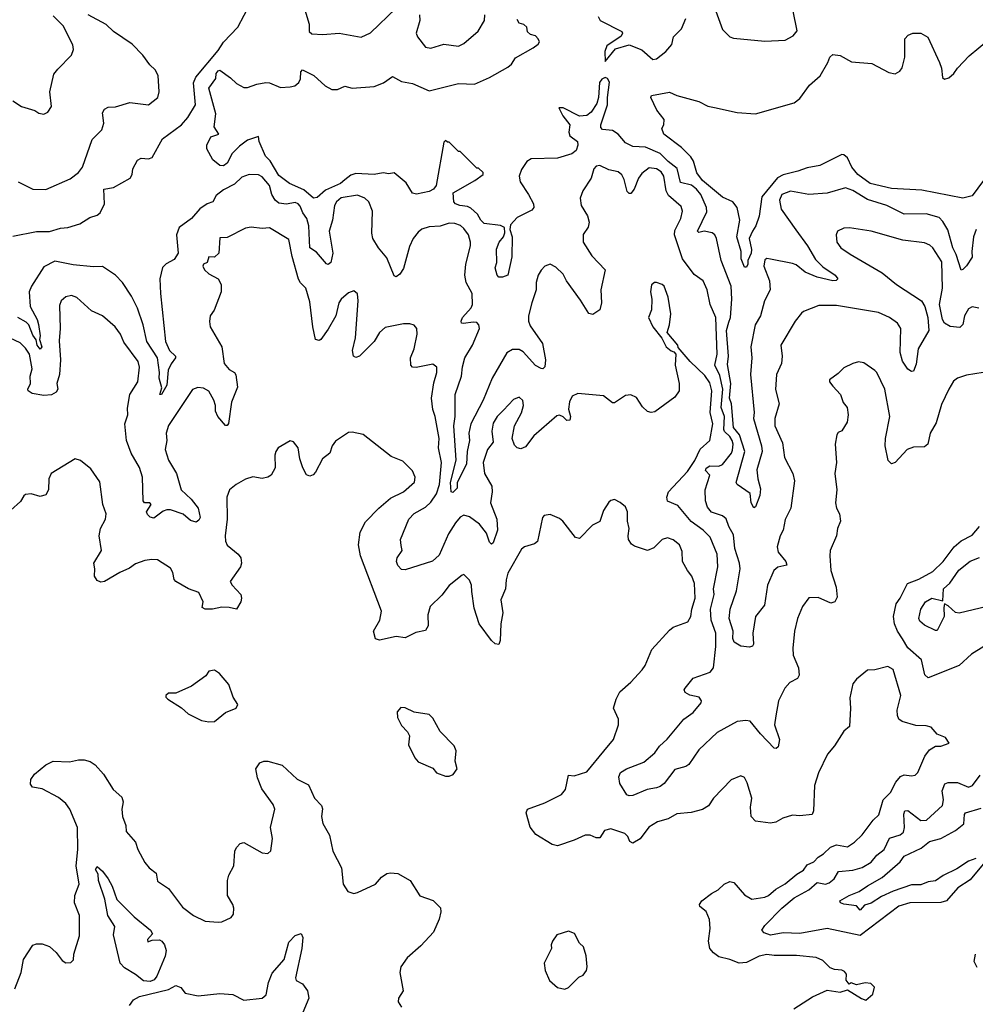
# Model space of a CAD drawing. Extents: x 1690054 to 1842981, y 782881 to 914114.
# Tile 637 of 656: x 1784623 to 1789832, y 899411 to 904778. Entities that reach past the tile are written whole.
import ezdxf

# ---------------------------------------------------------------- set-up
doc = ezdxf.new("R2010")
doc.units = 0

msp = doc.modelspace()

# ---------------------------------------------------------------- linework, layer by layer
at = {"layer": '0CON10XD'}
for points in [[(1784585, 903598.7), (1784715.6, 903624.4), (1784785.8, 903624.2), (1784845, 903641.3), (1784885.3, 903645.3), (1784951.4, 903665), (1785005, 903699.6), (1785045, 903712.7), (1785061.9, 903725), (1785085.5, 903775), (1785081.2, 903855), (1785135, 903864.5), (1785225.8, 903915), (1785237.1, 903935), (1785239.4, 903965), (1785265, 904013.3), (1785285, 904024.2), (1785325, 904020), (1785345, 904028.1), (1785401.3, 904128.7), (1785504.6, 904205), (1785539.4, 904245), (1785581.1, 904315), (1785570.3, 904435), (1785583.2, 904465), (1785705, 904610), (1785734.7, 904655.3), (1785813, 904737), (1785882, 904868)], [(1786165.5, 904874.5), (1786201.2, 904755), (1786202, 904715), (1786215, 904702), (1786275, 904698.6), (1786365, 904705.6), (1786485, 904684), (1786535, 904707.5), (1786675, 904841.9)], [(1788417.8, 904825), (1788455, 904724.2), (1788495, 904684.5), (1788515, 904677.3), (1788685, 904661.4), (1788795, 904667.1), (1788839.3, 904690.7), (1788861.5, 904718.5), (1788839.7, 904825)], [(1784585, 904335.8), (1784632.5, 904305), (1784705, 904283.3), (1784728.3, 904268.3), (1784755, 904263.3), (1784775.9, 904274.1), (1784795.8, 904305), (1784788, 904385), (1784809.1, 904480.9), (1784830.3, 904509.7), (1784906.2, 904585), (1784916.4, 904616.4), (1784912.3, 904642.3), (1784860.8, 904745), (1784805, 904799.4)], [(1784615, 903894), (1784695, 903854.2), (1784765, 903852.9), (1784898.2, 903911.8), (1784944.2, 903945), (1784965, 903974.2), (1785018.6, 904125), (1785071.7, 904178.3), (1785082.5, 904215), (1785075, 904270), (1785085, 904291.2), (1785105, 904300.8), (1785145, 904302.9), (1785223.6, 904326.4), (1785325, 904313.8), (1785375.6, 904354.4), (1785384.4, 904385), (1785378.2, 904475), (1785362.1, 904505), (1785332.3, 904532.3), (1785295.3, 904585), (1785236.4, 904645), (1785135, 904714.7), (1785095, 904751.6), (1784996.9, 904805)], [(1789837.6, 903635), (1789822.8, 903595), (1789813.3, 903515), (1789815.3, 903484.7), (1789785, 903436.9), (1789765, 903416), (1789755, 903413.8), (1789728, 903498), (1789709.4, 903535), (1789682.2, 903632.2), (1789655, 903678.9), (1789635, 903699.6), (1789565, 903720.4), (1789445, 903717.7), (1789350.8, 903765), (1789245, 903798.4), (1789165, 903847.9), (1789125, 903862.5), (1789025, 903832.2), (1788925, 903826.2), (1788825, 903843.6), (1788777.1, 903825), (1788764.1, 903795), (1788773.6, 903745), (1788853.3, 903633.3), (1788917.3, 903545), (1788961, 903471), (1789001.8, 903431.8), (1789069.2, 903385), (1789083.3, 903365), (1789073.8, 903356.2), (1789055, 903355.7), (1788970, 903375), (1788905, 903402.9), (1788855, 903441.5), (1788835, 903449.1), (1788715, 903473.1), (1788695, 903475.8), (1788685, 903470), (1788679.6, 903435), (1788710, 903355), (1788714.2, 903305), (1788684, 903245), (1788661.8, 903165), (1788631.8, 903115), (1788609.5, 902995), (1788613.7, 902935), (1788606.7, 902845), (1788627.1, 902637.1), (1788622.7, 902605), (1788667.2, 902455), (1788670.8, 902425), (1788641.8, 902325), (1788646.1, 902276.1), (1788660.9, 902220.9), (1788658.2, 902185), (1788635, 902122.5), (1788625, 902116.7), (1788609.6, 902145), (1788604.4, 902195), (1788534.6, 902244.6), (1788527.9, 902255), (1788576.3, 902425), (1788546.7, 902515), (1788514.3, 902555), (1788503.6, 902685), (1788493, 902715), (1788499.3, 902795), (1788481.5, 902898.5), (1788487.2, 902945), (1788476.9, 903085), (1788489.2, 903129.2), (1788497.6, 903155), (1788505.2, 903255), (1788502.2, 903325), (1788446.2, 903465), (1788421.2, 903585), (1788411.8, 903605), (1788397.2, 903617.2), (1788355, 903625.6), (1788325, 903617.5), (1788318, 903625), (1788368.5, 903731.5), (1788366.2, 903755), (1788336.5, 903825), (1788312, 903855), (1788285, 903876), (1788225, 903891.5), (1788207.4, 903967.4), (1788158.1, 904005), (1788115, 904049.4), (1788035, 904083.1), (1787965, 904086.7), (1787925, 904106.9), (1787885, 904154), (1787855, 904173.8), (1787800.7, 904180.7), (1787791.2, 904191.2), (1787791.2, 904205), (1787827.1, 904315), (1787827.5, 904355), (1787837.8, 904437.8), (1787828.2, 904458.2), (1787815, 904462.9), (1787796.5, 904453.5), (1787784.5, 904435.5), (1787778.9, 904355), (1787768.9, 904321.1), (1787738.8, 904275), (1787715, 904256.7), (1787675, 904253.3), (1787585, 904297.5), (1787561.7, 904298.3), (1787583.3, 904255), (1787621.2, 904205), (1787616.9, 904165), (1787622.9, 904145), (1787663.8, 904113.8), (1787666.2, 904095), (1787656.2, 904065), (1787632.1, 904047.9), (1787555, 904024.4), (1787410.5, 904019.5), (1787388.1, 904005), (1787358.8, 903961.2), (1787346.5, 903925), (1787350.6, 903895), (1787397.1, 903825), (1787423.3, 903775), (1787426.7, 903755), (1787415, 903740), (1787335, 903700), (1787299.1, 903660.9), (1787295.8, 903635), (1787307.3, 903595), (1787306, 903485), (1787284.2, 903385.8), (1787255, 903375.6), (1787235, 903375.8), (1787225.8, 903385), (1787214.5, 903425), (1787223.8, 903455), (1787221.7, 903528.3), (1787237.5, 903565), (1787260, 903595), (1787267, 903617), (1787266.7, 903645), (1787245, 903655.7), (1787155, 903667.1), (1787136.4, 903685), (1787118.8, 903718.8), (1787081.9, 903751.9), (1787065, 903760), (1787023.3, 903765), (1786998, 903775), (1786990, 903785), (1786986.2, 903835), (1787105, 903901.2), (1787150, 903935), (1787150, 903945), (1787125, 903970), (1787115, 903970), (1787025, 904060), (1787015, 904060), (1786965, 904110), (1786955, 904110), (1786945, 904120), (1786935, 904110), (1786893.1, 903875), (1786879.4, 903855), (1786855, 903842.1), (1786786.7, 903826.7), (1786765, 903833.3), (1786729.6, 903889.6), (1786665, 903943.3), (1786635, 903938.8), (1786605, 903944), (1786555, 903933.8), (1786455, 903940), (1786429.2, 903930.8), (1786396.4, 903905), (1786371.4, 903885), (1786290.3, 903849.7), (1786245, 903808.6), (1786225, 903805.6), (1786171.2, 903851.2), (1786094.7, 903884.7), (1786035, 903930), (1785988.4, 904008.4), (1785964, 904035), (1785928.2, 904115), (1785925, 904142.5), (1785865, 904121.3), (1785821, 904089), (1785780.9, 904049.1), (1785755, 903995.6), (1785735, 903981.1), (1785715, 903984.5), (1785676.5, 904015), (1785643.1, 904075), (1785642.9, 904095), (1785665, 904140.4), (1785708, 904155), (1785682.7, 904195), (1785691.8, 904265), (1785653.5, 904405), (1785692.4, 904457.6), (1785694.7, 904485), (1785705, 904500.5), (1785715, 904503.1), (1785772.2, 904462.2), (1785805, 904430.8), (1785845, 904408), (1785865, 904408.1), (1785915, 904426.4), (1785965.7, 904435.7), (1785985, 904434.2), (1786045, 904409.4), (1786098.3, 904411.7), (1786122.7, 904417.3), (1786145, 904436.7), (1786154.2, 904455.8), (1786155.8, 904494.2), (1786165, 904505.8), (1786226.2, 904475), (1786287.7, 904417.7), (1786325, 904397.1), (1786355, 904397.1), (1786395, 904416.7), (1786435, 904405.6), (1786555, 904413.5), (1786606.5, 904433.5), (1786655, 904468.8), (1786705, 904441.4), (1786765, 904431.5), (1786855, 904390), (1787015, 904430), (1787102.6, 904427.4), (1787185, 904464.2), (1787285, 904519.4), (1787303.8, 904536.2), (1787325, 904571.2), (1787422.5, 904625), (1787450, 904645), (1787457, 904657), (1787450, 904675), (1787435, 904690), (1787408.3, 904698.3), (1787391.7, 904711.7), (1787388.3, 904738.3), (1787371.7, 904751.7), (1787345, 904760), (1787335, 904780)], [(1786803.3, 904805), (1786804.4, 904775), (1786784.4, 904705), (1786792.5, 904685), (1786835, 904628.8), (1786865, 904623.1), (1786935.5, 904644.5), (1787015, 904634.6), (1787045, 904648.5), (1787123.2, 904716.8), (1787157.8, 904775), (1787158.1, 904805)], [(1787777.1, 904795), (1787788, 904775), (1787906.2, 904715), (1787910, 904705), (1787901.7, 904688.3), (1787823.1, 904636.9), (1787812.1, 904605), (1787815, 904550), (1787871.1, 904618.9), (1787945, 904641.9), (1788013.8, 904613.8), (1788075, 904561.5), (1788095, 904565.3), (1788145.3, 904604.7), (1788177.4, 904642.6), (1788187.9, 904685), (1788231.5, 904728.5), (1788255, 904784.2)], [(1789877.8, 903902.2), (1789815, 903817.9), (1789765, 903805.4), (1789541.5, 903848.5), (1789375, 903858.7), (1789259.5, 903885), (1789191.1, 903935), (1789159.3, 903975), (1789135.2, 904025.2), (1789115, 904041.8), (1789105, 904042.7), (1788985, 903983.8), (1788915, 903971.8), (1788865, 903952.5), (1788785, 903932.9), (1788753.6, 903916.4), (1788667.9, 903812.1), (1788655, 903707.5), (1788636, 903655), (1788617.1, 903625), (1788600.5, 903585), (1788612, 903525), (1788610, 903505), (1788592.5, 903465), (1788592.5, 903445), (1788585, 903430), (1788575, 903430), (1788556.2, 903475), (1788555.8, 903515), (1788531.9, 903595), (1788548.1, 903685), (1788534.2, 903754.2), (1788510, 903785), (1788455, 903810.8), (1788345, 903902.1), (1788315, 903944.3), (1788296.7, 904006.7), (1788280.8, 904030.9), (1788231.4, 904081.4), (1788134.4, 904155), (1788124, 904185), (1788134.1, 904205.9), (1788136, 904235), (1788096, 904285), (1788063.5, 904355), (1788067.5, 904365), (1788165, 904383.8), (1788205.9, 904365.9), (1788325, 904332.9), (1788375, 904306.9), (1788410.3, 904300.3), (1788535, 904272.9), (1788635, 904266), (1788844.3, 904325.7), (1788875, 904348), (1788928.9, 904421.1), (1788987.4, 904472.6), (1789029.2, 904545), (1789040, 904575), (1789055, 904588), (1789095, 904584), (1789158.3, 904548.3), (1789268.9, 904538.9), (1789361.3, 904491.3), (1789395, 904484), (1789421.3, 904498.7), (1789434.5, 904515.5), (1789448.2, 904575), (1789448.1, 904675), (1789465.6, 904695), (1789492.5, 904705), (1789535, 904704.5), (1789572.8, 904682.8), (1789637.5, 904545), (1789647.5, 904515), (1789653, 904463), (1789665, 904453.8), (1789688.6, 904461.4), (1789716, 904485), (1789736, 904515), (1789798.2, 904581.8), (1789905, 904668)], [(1788455.6, 902765), (1788439.3, 902839.3), (1788413.2, 902895), (1788424.4, 902955), (1788417.5, 903155), (1788386.4, 903225), (1788371.4, 903305), (1788349.2, 903355), (1788299.1, 903389.1), (1788235.4, 903475.4), (1788193.1, 903605), (1788195, 903628.6), (1788227.9, 903695), (1788235.5, 903735), (1788229.7, 903759.7), (1788159.9, 903819.9), (1788148, 903845), (1788134, 903925), (1788119.8, 903949.8), (1788095, 903964.7), (1788055, 903971.4), (1788015, 903940.4), (1787995.8, 903915), (1787973.6, 903855), (1787955, 903831.9), (1787945, 903831.9), (1787935, 903841.9), (1787918.2, 903908.2), (1787905, 903932.3), (1787885, 903949.5), (1787835, 903960.5), (1787785, 903984.3), (1787765, 903980), (1787753.1, 903965), (1787738.9, 903915), (1787693.5, 903845), (1787678.1, 903805), (1787683.1, 903765), (1787719.1, 903709.1), (1787728.1, 903675), (1787722.4, 903647.6), (1787695, 903607.5), (1787695.5, 903565), (1787741.5, 903491.5), (1787814.4, 903415), (1787791.2, 903305), (1787795.5, 903234.5), (1787785, 903196.7), (1787748.3, 903171.7), (1787725, 903176), (1787679.7, 903249.7), (1787603.1, 903355), (1787585, 903392), (1787545, 903430), (1787515, 903445.7), (1787486.2, 903435), (1787465, 903413.8), (1787449.2, 903385), (1787438, 903345), (1787438, 903305), (1787414.6, 903235.4), (1787397.1, 903165), (1787396.7, 903135), (1787405, 903110), (1787473.6, 903013.6), (1787489.4, 902925), (1787485, 902886.2), (1787475, 902875.8), (1787465, 902876.9), (1787435, 902894.1), (1787367.3, 902967.3), (1787345, 902980), (1787308.9, 902981.1), (1787278, 902962), (1787199.1, 902825), (1787149.1, 902705), (1787083.1, 902575), (1787070.8, 902525), (1787075.2, 902485), (1787062.2, 902425), (1787059.3, 902355), (1787008.8, 902255), (1787007.8, 902225), (1786985, 902201.1), (1786975, 902204.2), (1786972.1, 902255), (1787002.6, 902377.4), (1786989.8, 902565), (1786996.9, 902615), (1786996.5, 902735), (1787031.8, 902835), (1787036.1, 902886.1), (1787048.9, 902935), (1787091.1, 903005), (1787128.8, 903095), (1787126.8, 903115), (1787115, 903127.3), (1787095, 903130.3), (1787042, 903122), (1787032, 903125), (1787028.9, 903135), (1787037.3, 903155), (1787085, 903207.3), (1787092.4, 903225), (1787088.9, 903285), (1787056.5, 903346.5), (1787050, 903385), (1787055.5, 903445), (1787081.1, 903545), (1787081.1, 903565), (1787070.4, 903605), (1787045, 903641.1), (1787025.9, 903655.9), (1786995, 903667.3), (1786965, 903669.4), (1786915, 903652.9), (1786855, 903649.2), (1786816.2, 903636.2), (1786795, 903620.8), (1786768.8, 903585), (1786748.1, 903541.9), (1786715, 903422), (1786695, 903392), (1786675, 903376.7), (1786665, 903382.5), (1786625, 903480.8), (1786580, 903535), (1786548.9, 903585), (1786542.5, 903615), (1786545.5, 903735.5), (1786525.8, 903785), (1786504, 903805), (1786465, 903822.1), (1786375, 903807.3), (1786350.3, 903785), (1786338.4, 903765), (1786327.9, 903685), (1786309.6, 903625), (1786330, 903505), (1786318.8, 903455), (1786305, 903443.8), (1786295, 903447.5), (1786240.5, 903510.5), (1786204.3, 903535), (1786200.2, 903655), (1786188.5, 903695), (1786167.2, 903725), (1786151.8, 903761.8), (1786140.4, 903775), (1786125, 903781.1), (1786077.8, 903772.2), (1786035, 903778), (1786016.6, 903795), (1785998.5, 903825), (1785984.7, 903875), (1785945, 903921.1), (1785925, 903932.7), (1785875, 903934.5), (1785835, 903920.6), (1785795, 903881.1), (1785735, 903851.4), (1785695, 903819.2), (1785676.7, 903785), (1785645, 903774), (1785605, 903748.1), (1785560.6, 903695), (1785492.5, 903645), (1785477.1, 903605), (1785486.9, 903505), (1785465, 903471.9), (1785422.3, 903447.7), (1785402.2, 903427.8), (1785388, 903365), (1785390.4, 903285), (1785417.3, 903025), (1785439.1, 902975), (1785472.9, 902945), (1785473.1, 902935), (1785448.3, 902901.7), (1785432.8, 902867.2), (1785425, 902786.7), (1785396.9, 902735), (1785387.5, 902735), (1785397.7, 902772.3), (1785383.4, 902825), (1785386, 902855), (1785374.3, 902935), (1785315.6, 903025), (1785295.5, 903115), (1785266.1, 903205), (1785231.9, 903271.9), (1785183.8, 903345), (1785145, 903385.5), (1785075, 903433.3), (1785025, 903432), (1784915, 903442.2), (1784815, 903462.4), (1784755, 903431.3), (1784686.8, 903325), (1784675.8, 903295), (1784680.6, 903215), (1784719.2, 903145), (1784726.2, 903116.2), (1784734.6, 903055), (1784731.9, 903035), (1784744.4, 902995.6), (1784735, 902983.1), (1784717.7, 903005), (1784712.4, 903032.4), (1784695, 903058.6), (1784673.3, 903115), (1784659.3, 903129.3), (1784612.9, 903155)], [(1788744.4, 900984.4), (1788737.8, 900935), (1788764.4, 900855), (1788758, 900815), (1788747.5, 900805), (1788735, 900808), (1788661.1, 900885), (1788605, 900953.9), (1788582.1, 900957.9), (1788535, 900952.3), (1788425, 900891.9), (1788325, 900798.8), (1788271.4, 900718.6), (1788255, 900707.3), (1788195, 900691.5), (1788135.5, 900615), (1788115, 900599.1), (1788095, 900590.4), (1788042.8, 900582.8), (1787965, 900550), (1787945, 900547.9), (1787933.2, 900553.2), (1787894.5, 900614.5), (1787888.8, 900651.2), (1787898.6, 900675), (1787930.8, 900695), (1788025, 900731.8), (1788085, 900782.7), (1788111.5, 900818.5), (1788152.8, 900857.2), (1788244.3, 900965.7), (1788295, 901002.1), (1788337.8, 901055), (1788339.4, 901065), (1788327.1, 901085), (1788276.1, 901096.1), (1788250.8, 901110.8), (1788245.6, 901125), (1788250.6, 901135), (1788295, 901189.5), (1788387.7, 901222.3), (1788405.5, 901245), (1788417.7, 901362.3), (1788418.2, 901435), (1788393.3, 901505), (1788389.6, 901565), (1788408.7, 901645), (1788405.2, 901675), (1788429.7, 901795), (1788425.3, 901865), (1788387.1, 901957.1), (1788349.6, 901995), (1788282.6, 902042.6), (1788209.9, 902129.9), (1788154.6, 902154.6), (1788150, 902175), (1788160.4, 902205), (1788263.8, 902315), (1788302.7, 902375), (1788333.1, 902436.9), (1788385.4, 902484.6), (1788400.9, 902575), (1788387.8, 902637.8), (1788396.9, 902755), (1788385, 902798.9), (1788358.7, 902838.7), (1788278.8, 902915), (1788211.7, 902991.7), (1788210, 903005), (1788153, 903073), (1788165.8, 903115), (1788172.5, 903175), (1788158.1, 903265), (1788135.8, 903325), (1788125, 903335.8), (1788095, 903346), (1788084.2, 903345.8), (1788066.4, 903333.6), (1788061.2, 903295), (1788068.8, 903255), (1788067, 903197), (1788050, 903155), (1788073.9, 903103.9), (1788123, 903043), (1788147.5, 902995), (1788175, 902972.5), (1788188.3, 902968.3), (1788200, 902955), (1788196.7, 902895), (1788218, 902795), (1788217.5, 902755), (1788195, 902721.2), (1788085, 902641.2), (1788065, 902636.7), (1788045, 902642.5), (1788017.7, 902667.7), (1787985, 902718.8), (1787955, 902733.8), (1787925, 902729.2), (1787865, 902690), (1787855, 902690), (1787805, 902728), (1787665, 902741.2), (1787634.3, 902725.7), (1787620.8, 902695), (1787614.4, 902655), (1787625.4, 902615), (1787621.4, 902595), (1787605, 902592.9), (1787585, 902613.1), (1787565, 902622.9), (1787551.4, 902618.6), (1787425, 902509.4), (1787379.7, 902450.3), (1787355, 902438.8), (1787335, 902444), (1787319.7, 902459.7), (1787307.8, 902495), (1787320.4, 902565), (1787359.5, 902635), (1787369.2, 902675), (1787365, 902702.5), (1787345, 902720), (1787315, 902708.8), (1787260.2, 902649.8), (1787225.6, 902615), (1787205, 902578.8), (1787196.7, 902535), (1787204.4, 902475), (1787173.6, 902435), (1787150, 902365), (1787157.8, 902305), (1787197.1, 902235), (1787198.9, 902205), (1787190.4, 902145), (1787223.9, 902055), (1787227.3, 901995), (1787205, 901926.7), (1787195, 901920), (1787185, 901930), (1787168.6, 901978.6), (1787128.8, 902028.8), (1787075, 902067.8), (1787045, 902077.1), (1787023.9, 902066.1), (1786998.2, 902035), (1786961.1, 901975), (1786910.5, 901859.5), (1786874.1, 901825.9), (1786725, 901778.6), (1786705, 901780.8), (1786683.8, 901803.8), (1786676.7, 901825), (1786681.1, 901845), (1786708.6, 901885), (1786702.1, 901912.1), (1786699.2, 901945), (1786744.4, 902055), (1786772.8, 902087.2), (1786835, 902120.7), (1786865, 902149.2), (1786895, 902194.5), (1786911, 902245), (1786922.1, 902365), (1786906.3, 902445), (1786909.2, 902495), (1786887.2, 902615), (1786874.4, 902654.4), (1786868.6, 902715), (1786880.5, 902799.5), (1786896.4, 902855), (1786896.9, 902885), (1786875, 902901.4), (1786785, 902882.5), (1786765, 902884.3), (1786755.8, 902895), (1786753.6, 902935), (1786774.4, 902985), (1786789.2, 903065), (1786788.8, 903095), (1786773.6, 903113.6), (1786750.7, 903120.7), (1786715, 903120.8), (1786615, 903100.8), (1786585, 903072.9), (1786555, 903023.3), (1786475, 902944.3), (1786455, 902936.2), (1786442, 902945), (1786438.1, 902975), (1786453.8, 903045), (1786468.9, 903245), (1786464.3, 903284.3), (1786445, 903300), (1786415, 903290), (1786375, 903254.2), (1786363.6, 903235), (1786346, 903164), (1786305, 903091.4), (1786265, 903036), (1786255, 903029.2), (1786236.2, 903035), (1786220.3, 903105), (1786205, 903241.2), (1786182.9, 903315), (1786153.6, 903343.6), (1786143.5, 903363.5), (1786107.8, 903487.8), (1786090.9, 903580.9), (1785985, 903643.6), (1785945, 903639.4), (1785885, 903647.8), (1785855, 903641.4), (1785755, 903591.1), (1785715, 903590), (1785709.2, 903505), (1785685.3, 903484.7), (1785653.8, 903485), (1785645.4, 903454.6), (1785625, 903445.7), (1785621.5, 903435), (1785630.8, 903415), (1785655, 903392.5), (1785705.4, 903365.4), (1785722.2, 903335), (1785721.4, 903295), (1785683.8, 903195), (1785662, 903165), (1785657.5, 903132.5), (1785661.9, 903105), (1785725.6, 902995), (1785738, 902905), (1785765, 902871.2), (1785795, 902856), (1785801.7, 902841.7), (1785810, 902775), (1785777, 902693), (1785762.3, 902577.7), (1785755, 902566.7), (1785745, 902566.7), (1785703.3, 902615), (1785690.4, 902645), (1785690.4, 902675), (1785681.2, 902705), (1785655, 902752.9), (1785625, 902770.6), (1785595, 902773.1), (1785565, 902762), (1785506.5, 902675), (1785433.7, 902566.3), (1785421.6, 902525), (1785425.3, 902485), (1785416.5, 902435), (1785435, 902378.1), (1785478.4, 902305), (1785503.8, 902215), (1785558.1, 902165), (1785596.7, 902115), (1785606.9, 902065), (1785600.5, 902049.5), (1785585, 902038.8), (1785555, 902048.8), (1785513.6, 902083.6), (1785445, 902105.7), (1785425, 902107.1), (1785405, 902099.4), (1785355, 902061.4), (1785335, 902065.8), (1785320.3, 902080.3), (1785314.1, 902095.9), (1785340.5, 902135), (1785332.5, 902145), (1785304.2, 902144.2), (1785295.8, 902155), (1785293.2, 902285), (1785277.1, 902337.1), (1785231.5, 902415), (1785206, 902485), (1785195.9, 902575), (1785212.3, 902625), (1785210.4, 902660.4), (1785224.4, 902735), (1785267.3, 902805), (1785276.2, 902885), (1785269.5, 902915), (1785190.6, 903020.6), (1785171.9, 903065), (1785143.4, 903103.4), (1785075, 903164.2), (1785015, 903191.2), (1784934.6, 903264.6), (1784905, 903274.4), (1784875, 903267.5), (1784850, 903245), (1784839.7, 903220.3), (1784843.9, 903095), (1784837.8, 903027.8), (1784845.3, 902925), (1784840.7, 902845), (1784826.1, 902795), (1784830.7, 902765), (1784822.7, 902747.3), (1784797, 902733), (1784755, 902729.6), (1784691.4, 902741.4), (1784668.8, 902755), (1784666.8, 902765), (1784682.2, 902795), (1784680.8, 902835), (1784691, 902875), (1784676.7, 902955), (1784655, 902988.5), (1784625, 903017.8), (1784544.5, 903055)], [(1789852, 903205), (1789815, 903212.9), (1789795, 903201.5), (1789773.8, 903165), (1789763.8, 903116.2), (1789748.6, 903101.4), (1789695.3, 903105.3), (1789663.5, 903123.5), (1789653.5, 903145), (1789637.1, 903225), (1789653.3, 903315), (1789649.1, 903459.1), (1789600.5, 903535), (1789585, 903549.6), (1789555, 903562.9), (1789436.9, 903576.9), (1789265, 903625.6), (1789145.9, 903644.1), (1789115, 903642.5), (1789081.2, 903625), (1789074, 903605), (1789077.5, 903565), (1789099.2, 903535), (1789149.5, 903499.5), (1789325, 903398.5), (1789403.3, 903335), (1789538.9, 903245), (1789556.9, 903215), (1789573.6, 903155), (1789578.1, 903085), (1789520, 902985), (1789509.7, 902900.3), (1789495, 902862.5), (1789485, 902861.2), (1789465, 902874.2), (1789435, 902916.2), (1789423.3, 902965), (1789425.5, 903095), (1789408.1, 903125), (1789364.8, 903154.8), (1789305, 903182.8), (1789075, 903220), (1788979.7, 903220.3), (1788895, 903188), (1788885, 903178.8), (1788850, 903135), (1788772, 903005), (1788780, 902945), (1788776.5, 902903.5), (1788749.2, 902845), (1788743.4, 902763.4), (1788762.5, 902685), (1788739.5, 902605), (1788739.6, 902565), (1788780.9, 902470.9), (1788792.4, 902392.4), (1788837.8, 902305), (1788846.5, 902265), (1788826.2, 902115), (1788796.1, 902053.9), (1788784.7, 901995.3), (1788768.5, 901965), (1788752.7, 901905), (1788758.5, 901875), (1788800, 901825), (1788805.7, 901805), (1788755, 901793.1), (1788734.2, 901775.8), (1788699.2, 901695), (1788682.6, 901587.4), (1788633.6, 901525), (1788618.8, 901435), (1788623, 901375), (1788617.2, 901362.8), (1788601.3, 901358.7), (1788553.8, 901363.8), (1788517.1, 901385), (1788510.8, 901405), (1788511.7, 901445), (1788491.2, 901515), (1788495.4, 901565), (1788530.8, 901665), (1788550.6, 901785), (1788547.1, 901815), (1788520.9, 901895), (1788515, 901970), (1788488.9, 902015), (1788475, 902058), (1788454.5, 902074.5), (1788394.7, 902094.7), (1788371.7, 902121.7), (1788361.5, 902155), (1788360, 902215), (1788384.6, 902295), (1788361.7, 902321.7), (1788365, 902334.5), (1788385, 902346.6), (1788435, 902343.7), (1788455, 902353.8), (1788504.1, 902415), (1788508.5, 902431.5), (1788511.9, 902465), (1788506.7, 902485), (1788495, 902505.7), (1788465, 902533.6), (1788461.5, 902545), (1788465.7, 902615), (1788447.1, 902665), (1788455.6, 902765)], [(1789875, 902854.3), (1789785, 902841.2), (1789735.8, 902824.2), (1789712.7, 902807.3), (1789687.5, 902765), (1789648.9, 902681.1), (1789618.6, 902581.4), (1789586.2, 902523.8), (1789574.4, 902465), (1789555, 902450.8), (1789495, 902447.5), (1789461.4, 902435), (1789395, 902364.2), (1789375, 902358), (1789356.7, 902375), (1789341.8, 902455), (1789342.5, 902495), (1789365.5, 902615), (1789339.4, 902765), (1789295.7, 902855), (1789285.5, 902865.5), (1789225, 902908.8), (1789195, 902913.8), (1789165, 902904), (1789115, 902881.2), (1789085, 902850), (1789036.7, 902815), (1789036.7, 902805), (1789055, 902780), (1789098, 902735), (1789112.2, 902692.2), (1789133.9, 902663.9), (1789140, 902625), (1789134, 902585), (1789105, 902537.5), (1789085, 902527.5), (1789076.7, 902515), (1789068.6, 902465), (1789076.5, 902365), (1789067.1, 902305), (1789077.5, 902215), (1789070, 902145), (1789075.9, 902115.9), (1789092.5, 902085), (1789097.5, 902045), (1789082, 902005), (1789076, 901965), (1789042, 901885), (1789038.8, 901855), (1789044.2, 901775), (1789073.3, 901685), (1789078.7, 901631.3), (1789066.2, 901605), (1789045, 901597.5), (1788975, 901628.6), (1788925, 901626.7), (1788890.5, 901579.5), (1788863.3, 901515), (1788846.9, 901445), (1788837.3, 901352.7), (1788839.2, 901315), (1788868.9, 901245), (1788872.9, 901205), (1788862.4, 901187.6), (1788821.2, 901165), (1788794.2, 901135), (1788760, 901065), (1788744.4, 900984.4)], [(1788859.8, 900120.2), (1788895, 900141.5), (1788915, 900170.4), (1788952.6, 900187.4), (1788975, 900213.5), (1789005, 900230.9), (1789042.1, 900267.9), (1789075, 900279.5), (1789135, 900269.4), (1789174.6, 900295.4), (1789215.6, 900335), (1789275, 900415.6), (1789306.9, 900443.1), (1789330, 900525), (1789369.5, 900565), (1789398.9, 900621.1), (1789425, 900653.1), (1789445, 900662.2), (1789485, 900656.9), (1789505, 900660.8), (1789518.6, 900675), (1789556.7, 900763.3), (1789582.4, 900797.6), (1789615, 900818.8), (1789645, 900817.5), (1789690, 900835), (1789670, 900865), (1789625, 900883.3), (1789591.7, 900921.7), (1789565, 900929.2), (1789508.3, 900931.7), (1789433.4, 900953.4), (1789415.7, 900965.7), (1789407.5, 900985), (1789406.9, 901015), (1789425.6, 901095), (1789385, 901236.7), (1789355, 901253.3), (1789285, 901233.8), (1789245, 901232.5), (1789185, 901183.3), (1789165, 901157.5), (1789147.7, 901082.3), (1789152.5, 901025), (1789146, 900925), (1789115, 900900), (1789065, 900820), (1789025.7, 900774.3), (1788977, 900673), (1788955.7, 900604.3), (1788950, 900465), (1788943.6, 900446.4), (1788875, 900438.1), (1788835, 900442.9), (1788783.3, 900425), (1788745, 900404), (1788715, 900398), (1788635, 900408.8), (1788611.2, 900435), (1788606.2, 900485), (1788613.8, 900535), (1788588.8, 900618.8), (1788575, 900647.5), (1788555, 900656), (1788501.2, 900635), (1788405.7, 900534.3), (1788377.9, 900492.1), (1788345, 900472.5), (1788283.5, 900456.5), (1788205, 900449.4), (1788157.2, 900422.8), (1788099.2, 900405), (1788052.9, 900377.1), (1788006.1, 900313.9), (1787965, 900289.2), (1787948.9, 900298.9), (1787938.1, 900325), (1787922.4, 900342.4), (1787845, 900368.4), (1787811.3, 900358.7), (1787785, 900318.8), (1787765, 900318), (1787733.1, 900333.1), (1787705, 900332.7), (1787645, 900305.6), (1787555, 900275.7), (1787525, 900281.4), (1787437.4, 900337.4), (1787405, 900376.7), (1787384.3, 900454.3), (1787391.2, 900475), (1787485, 900508.6), (1787576.1, 900553.9), (1787598.3, 900581.7), (1787615, 900660.8), (1787645, 900656), (1787715, 900677.5), (1787808.3, 900791.7), (1787860.6, 900855), (1787888, 900935), (1787888, 900965), (1787860.8, 901025), (1787874.2, 901075), (1787893.8, 901115), (1787955, 901166.7), (1788016.2, 901235), (1788032.7, 901257.3), (1788068.8, 901345), (1788165, 901450), (1788185, 901466.2), (1788265, 901496.2), (1788281.8, 901525), (1788287.1, 901565), (1788305.3, 901625), (1788302, 901705), (1788286.9, 901745), (1788263.3, 901775), (1788236.9, 901825), (1788235, 901880), (1788220, 901915), (1788185, 901943.3), (1788155, 901953.3), (1788125.9, 901944.1), (1788080.3, 901899.7), (1788045, 901884.2), (1787975, 901909.2), (1787959.1, 901919.1), (1787942.5, 901945), (1787939.2, 901965), (1787945.5, 902005), (1787936.9, 902045), (1787937.1, 902095), (1787925, 902123.3), (1787897.3, 902147.3), (1787865, 902163.3), (1787845, 902157.5), (1787835, 902147.5), (1787805, 902102.5), (1787786.4, 902043.6), (1787745, 902022.5), (1787675, 901950), (1787653.3, 901955), (1787583.3, 902045), (1787565, 902060), (1787515, 902081.2), (1787482.5, 902075), (1787472.5, 902065), (1787446.1, 901933.9), (1787429.5, 901920.5), (1787375, 901904.2), (1787358.1, 901891.9), (1787285, 901761.2), (1787274.7, 901725), (1787271.2, 901675), (1787245.5, 901615), (1787257.1, 901545), (1787246.2, 901485), (1787243.1, 901395), (1787235, 901373.3), (1787215, 901376), (1787195, 901394.3), (1787127.9, 901485), (1787101.3, 901571.3), (1787088.3, 901661.7), (1787085.6, 901695), (1787075, 901723.3), (1787045, 901753.3), (1787035, 901750), (1786965, 901694.2), (1786925, 901642), (1786861.1, 901578.9), (1786848.6, 901535), (1786850, 901475), (1786835, 901448), (1786782.5, 901437.5), (1786725, 901409.6), (1786675, 901415.3), (1786585, 901395.5), (1786563.3, 901403.3), (1786551.5, 901445), (1786585.5, 901505), (1786596.2, 901555), (1786480.6, 901855), (1786470.6, 901915), (1786479.1, 901985), (1786508.8, 902041.2), (1786581.5, 902115), (1786645, 902170), (1786715, 902204.4), (1786775, 902257.5), (1786778.1, 902285), (1786765, 902318.8), (1786712.3, 902372.3), (1786647.7, 902397.7), (1786495, 902516.7), (1786435, 902530), (1786415, 902528.8), (1786345, 902481.2), (1786326.2, 902455), (1786314, 902415), (1786273.8, 902385), (1786235, 902312.5), (1786223, 902297), (1786205, 902290), (1786187, 902297), (1786166.7, 902335), (1786150.8, 902385), (1786141.2, 902445), (1786115, 902477.5), (1786097, 902483), (1786032.5, 902445), (1786020, 902425), (1786013.8, 902405), (1786016, 902335), (1785994.1, 902295.9), (1785975, 902283.8), (1785945, 902278), (1785895, 902285.8), (1785855, 902274.2), (1785804, 902245), (1785767.5, 902215), (1785751.9, 902175), (1785754.5, 902055), (1785743.8, 901965), (1785744.5, 901935), (1785755, 901914.2), (1785815, 901864.4), (1785829.5, 901845), (1785832.5, 901815), (1785826.5, 901795), (1785771.4, 901715), (1785781.4, 901695), (1785828.1, 901645), (1785832.5, 901625), (1785828.5, 901605), (1785805, 901564.2), (1785765, 901574.5), (1785725, 901576.2), (1785675, 901565.5), (1785634.4, 901564.4), (1785618, 901575), (1785622.7, 901605), (1785600.6, 901655), (1785543.8, 901675), (1785475, 901715.8), (1785465, 901726.7), (1785458.1, 901765), (1785445, 901789.2), (1785375, 901834.4), (1785343.4, 901836.6), (1785305, 901829.5), (1785255, 901811.5), (1785221.9, 901788.1), (1785169.2, 901765), (1785085, 901715.5), (1785065, 901713.1), (1785045, 901720.6), (1785030.5, 901745), (1785033.5, 901785), (1785027.5, 901815), (1785069.2, 901885), (1785055.6, 901965), (1785064.3, 902005), (1785091.1, 902055), (1785094.2, 902084.2), (1785076, 902135), (1785059.2, 902259.2), (1785010.7, 902330.7), (1784955, 902376.2), (1784925, 902383.8), (1784794.4, 902305), (1784781.5, 902275), (1784781.1, 902215), (1784765, 902187.5), (1784735, 902179.6), (1784685, 902194.6), (1784655, 902189.5), (1784645, 902182.9), (1784627.7, 902152.3), (1784574.6, 902105)], [(1789878.8, 901361.2), (1789810.8, 901319.2), (1789745, 901258), (1789575, 901191.2), (1789557.8, 901207.8), (1789538.8, 901288.8), (1789464.1, 901355), (1789435, 901403.6), (1789407.9, 901445), (1789392.6, 901485), (1789386.7, 901525), (1789400.4, 901595), (1789422.2, 901625), (1789463.3, 901705), (1789525, 901727.7), (1789600.1, 901769.9), (1789657.3, 901825), (1789717.1, 901905), (1789755, 901938.2), (1789815, 901968.5), (1789855.1, 902014.9)], [(1789935, 901588.5), (1789745, 901543.1), (1789725, 901547.6), (1789685, 901583.5), (1789665, 901593.3), (1789660, 901575), (1789662.9, 901525), (1789636.4, 901475), (1789625, 901448.8), (1789615, 901448), (1789555, 901477.1), (1789529.8, 901499.8), (1789524.5, 901515), (1789535.4, 901565), (1789560, 901605), (1789595, 901625.4), (1789655, 901610), (1789658.9, 901675), (1789693, 901707), (1789743, 901777), (1789805, 901826.7), (1789855, 901847.3)], [(1785655, 900950), (1785685, 900952.5), (1785745, 901002.5), (1785802.5, 901025), (1785812.5, 901045), (1785786.7, 901085), (1785763.3, 901155), (1785712.5, 901215), (1785685, 901232.5), (1785655, 901227.5), (1785637.7, 901202.3), (1785560, 901145), (1785475, 901107.5), (1785435, 901106.7), (1785420, 901095), (1785420, 901085), (1785430, 901075), (1785505, 901027.5), (1785542.5, 900995), (1785615, 900958.8), (1785655, 900950)], [(1786965, 900653.8), (1786986.4, 900663.6), (1787007.5, 900695), (1786997, 900737), (1787003, 900793), (1786990.7, 900820.7), (1786915, 900897.5), (1786875, 900970), (1786855, 900990), (1786773, 901003), (1786725, 901027.5), (1786701.7, 901028.3), (1786680, 901005), (1786682.5, 900975), (1786705, 900930), (1786736.4, 900896.4), (1786747.5, 900875), (1786743.3, 900825), (1786777.5, 900755), (1786795, 900732.5), (1786875, 900697.5), (1786895, 900672.5), (1786943.9, 900653.9), (1786965, 900653.8)], [(1784597.5, 899495), (1784632, 899585), (1784644.2, 899655.8), (1784695, 899732.5), (1784715, 899740), (1784745, 899740), (1784785, 899726.2), (1784822.7, 899692.7), (1784855, 899650), (1784875, 899637.5), (1784901.7, 899638.3), (1784917, 899653), (1784917.5, 899685), (1784949.2, 899785), (1784948.8, 899895), (1784922.5, 899965), (1784924.2, 900005), (1784947.1, 900065), (1784931.9, 900165), (1784940, 900255), (1784938.5, 900375), (1784896.7, 900475), (1784874.2, 900505), (1784835, 900537.5), (1784745, 900586.2), (1784692.5, 900595), (1784681.7, 900611.7), (1784683.9, 900636.1), (1784703.3, 900665), (1784765, 900716.2), (1784805, 900735.8), (1784895, 900732.5), (1784943.9, 900743.9), (1784975, 900743.8), (1785007.5, 900735), (1785035, 900716.2), (1785080.8, 900665), (1785132.6, 900582.6), (1785179.7, 900539.7), (1785187.5, 900515), (1785180.8, 900475), (1785184.2, 900435), (1785201.4, 900385), (1785202.8, 900352.8), (1785254, 900295), (1785267.1, 900255), (1785304.5, 900184.5), (1785329.2, 900155), (1785367.5, 900125), (1785375, 900082), (1785435, 900042), (1785510.2, 899940.2), (1785571.2, 899895), (1785635, 899863.8), (1785705, 899858.8), (1785725, 899861.2), (1785775.8, 899884.2), (1785788.3, 899901.7), (1785790, 899935), (1785785.6, 899955), (1785755.7, 900005), (1785756.6, 900086.6), (1785762.5, 900115), (1785790, 900165), (1785796.7, 900245), (1785804.4, 900265), (1785825, 900287.5), (1785845, 900292.9), (1785945, 900237.1), (1785975, 900232.9), (1785992.5, 900247.5), (1786001.2, 900315), (1785991.1, 900375), (1786014, 900475), (1786005, 900500), (1785943.1, 900585), (1785920, 900645), (1785911.2, 900695), (1785932.1, 900727.9), (1785953.6, 900736.4), (1785975, 900735.5), (1786053.3, 900715), (1786135, 900638), (1786197, 900607), (1786229.5, 900535), (1786267.5, 900495), (1786273.9, 900476.1), (1786268, 900435), (1786275.9, 900395.9), (1786312.4, 900332.4), (1786329.4, 900245), (1786378.1, 900155), (1786386.2, 900065), (1786411.9, 900025), (1786444.4, 900015.6), (1786465, 900020), (1786563.3, 900065), (1786595.8, 900104.2), (1786625, 900123.8), (1786645, 900128), (1786685, 900123.8), (1786751.2, 900085), (1786805, 900002), (1786877, 899977), (1786917.3, 899937.3), (1786919.2, 899915), (1786910, 899875), (1786878.8, 899805), (1786809.7, 899730.3), (1786735, 899664), (1786700, 899615), (1786696, 899585), (1786713.3, 899485), (1786688.8, 899445), (1786685.8, 899425), (1786704, 899395)], [(1789875.7, 900174.3), (1789805, 900089.5), (1789737.5, 900045), (1789675.8, 899974.2), (1789645, 899965.4), (1789475, 899964.1), (1789415, 899945.3), (1789205, 899786.8), (1789024.7, 899824.7), (1788875, 899797.7), (1788785, 899800.5), (1788715, 899787.1), (1788680.9, 899800.9), (1788668.8, 899815), (1788685, 899841.4), (1788777.5, 899935), (1788845, 899990.5), (1788925.2, 900034.8), (1788970, 900075), (1789015, 900065.9), (1789035, 900072.9), (1789062.5, 900095), (1789085.8, 900135), (1789165, 900141.8), (1789215, 900157.5), (1789265, 900186), (1789295.2, 900224.8), (1789335.3, 900255), (1789365, 900316.5), (1789422.5, 900335), (1789440.3, 900349.7), (1789446.2, 900375), (1789442.5, 900447.5), (1789448.8, 900465), (1789465, 900467.1), (1789535, 900412.7), (1789565.7, 900415), (1789653.8, 900495), (1789658.9, 900525), (1789652.2, 900575), (1789666.3, 900613.6), (1789685, 900619.7), (1789735, 900619.3), (1789795.4, 900594.6), (1789816.6, 900603.4), (1789859.1, 900660.9)], [(1789835, 900206), (1789795, 900191.3), (1789731.3, 900148.7), (1789657.4, 900112.6), (1789615, 900084.6), (1789575, 900077.9), (1789535, 900062.2), (1789485, 900061.6), (1789385, 900027.2), (1789320.5, 899999.5), (1789265, 899962.6), (1789227.9, 899952.1), (1789205, 899924), (1789185, 899947.1), (1789115, 899957.3), (1789098.1, 899965), (1789094.3, 899975), (1789145.3, 900004.7), (1789199.2, 900025), (1789245, 900057.6), (1789325, 900101.4), (1789422.6, 900187.4), (1789445, 900218.5), (1789538, 900262), (1789582.2, 900297.8), (1789645, 900314.7), (1789725, 900358.7), (1789770, 900395), (1789773.1, 900445), (1789779.4, 900455), (1789865, 900480.5)], [(1785335, 899534.4), (1785298.8, 899538.8), (1785254.3, 899574.3), (1785195, 899610), (1785170.9, 899635), (1785135, 899790), (1785142, 899835), (1785103.5, 899895), (1785087.3, 899985), (1785053.1, 900085), (1785050.7, 900120.7), (1785036.2, 900145), (1785045, 900162.5), (1785075, 900136), (1785105.6, 900095), (1785127.8, 900055), (1785152.5, 899982.5), (1785248, 899888), (1785336, 899815), (1785347.5, 899795), (1785320, 899765), (1785321.7, 899751.7), (1785345, 899760), (1785385, 899762.5), (1785398.8, 899755), (1785412.5, 899735), (1785421.2, 899705), (1785415.9, 899674.1), (1785370, 899565), (1785356.7, 899545), (1785335, 899534.4)], [(1788843, 899387), (1788945, 899452), (1789025, 899488.8), (1789095, 899476.7), (1789135, 899490), (1789211.7, 899441.7), (1789235, 899433.3), (1789273, 899467), (1789282.5, 899505), (1789262.5, 899525), (1789231.2, 899528.8), (1789185, 899517.5), (1789155, 899527.5), (1789145, 899520), (1789128.3, 899541.7), (1789130, 899575), (1789119.3, 899589.3), (1789105, 899597.5), (1789065, 899601.2), (1789040.5, 899610.5), (1789000.5, 899650.5), (1788965.6, 899665.6), (1788857.8, 899677.8), (1788735, 899677.7), (1788695, 899683.1), (1788655, 899672.8), (1788585, 899638.8), (1788545.3, 899635.3), (1788495, 899656), (1788435, 899670), (1788405, 899690.8), (1788385.7, 899715), (1788377.5, 899755), (1788387.1, 899825), (1788382.9, 899872.9), (1788365, 899916.2), (1788331.2, 899945), (1788328, 899955), (1788342, 899975), (1788394.1, 900015.9), (1788430, 900035), (1788464, 900066), (1788495, 900080), (1788515.6, 900075.6), (1788575, 900008), (1788614.6, 899984.6), (1788685, 899995.4), (1788705.5, 900005), (1788745, 900039.2), (1788795, 900066.8), (1788859.8, 900120.2)], [(1785222.7, 899405), (1785243.8, 899436.2), (1785276.7, 899453.3), (1785435, 899492.1), (1785475, 899513.8), (1785502.2, 899502.2), (1785525, 899470.8), (1785596.8, 899456.8), (1785715, 899470), (1785784.2, 899464.2), (1785845, 899434), (1785945, 899443.8), (1785967.3, 899462.7), (1785980.4, 899529.6), (1785999.8, 899580.2), (1786064.4, 899655), (1786090.3, 899749.7), (1786125, 899786.2), (1786156.7, 899796.7), (1786166, 899775), (1786161.9, 899715), (1786127.1, 899555), (1786131.2, 899541.2), (1786165, 899522.5), (1786191.2, 899485), (1786199.5, 899445), (1786157.5, 899345)], [(1787595, 899493.3), (1787615, 899502.5), (1787670.7, 899559.3), (1787695, 899570), (1787712.5, 899595), (1787716.7, 899615), (1787712, 899675), (1787696.2, 899725), (1787674.2, 899744.2), (1787647, 899797), (1787615, 899810), (1787550.7, 899789.3), (1787526.7, 899755), (1787520, 899735), (1787522.5, 899715), (1787482.5, 899635), (1787486.7, 899595), (1787511.2, 899541.2), (1787555, 899502), (1787595, 899493.3)], [(1789842.1, 899612.1), (1789826.7, 899645), (1789833.8, 899685)]]:
    msp.add_lwpolyline(points, dxfattribs=at)

doc.saveas('drawing.dxf')
